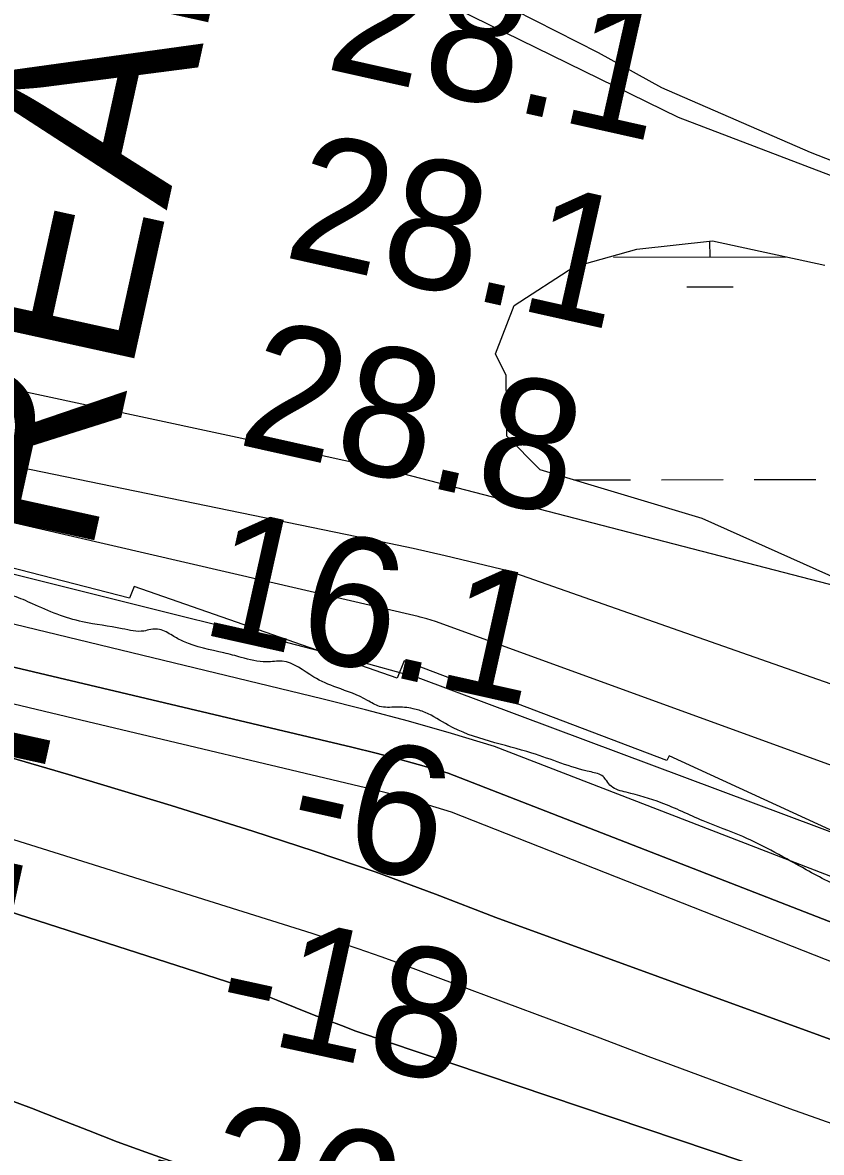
# Model space of a CAD drawing. Extents: x 3329332 to 3367211, y 631066 to 656469.
# Drawn here: x 3341744 to 3342158, y 647255 to 647841 of the extents above; entities that cross this region are included whole.
import ezdxf

# ---------------------------------------------------------------- set-up
doc = ezdxf.new("R2010")
doc.units = 0
for name, color, linetype in [('V-CHAN-NAID', 7, 'Continuous'), ('V-LEVE-TOET', 7, 'Continuous'), ('V-RIVR-EDGE', 7, 'Continuous'), ('V-RIVR-RANG', 7, 'Continuous'), ('V-RRAP-FSHR', 7, 'Continuous'), ('V-RRAP-RVMT', 7, 'Continuous'), ('V-TOPO-DPTH', 7, 'Continuous'), ('V-TOPO-MAJR', 7, 'Continuous'), ('V-TOPO-MINR', 7, 'Continuous'), ('V-TOPO-WATR', 7, 'Continuous'), ('V-WETL-SWMP', 7, 'Continuous')]:
    doc.layers.add(name, color=color, linetype=linetype)

msp = doc.modelspace()

# ---------------------------------------------------------------- linework, layer by layer
at = {"layer": 'V-LEVE-TOET'}
msp.add_lwpolyline([(3342242.03, 647738.65), (3342152.07, 647773.95), (3342074.99, 647807.49), (3342042.06, 647825.63), (3341998.51, 647847.75)], dxfattribs=at)
at = {"layer": 'V-RIVR-EDGE'}
msp.add_spline([(3343636.83, 646843.4), (3343622.11, 646851.58), (3343608.94, 646858.59), (3343596.54, 646861.34), (3343585.29, 646861.75), (3343568.24, 646866.84), (3343554.7, 646877.73), (3343538.06, 646892.12), (3343529.15, 646895.63), (3343519.47, 646901.86), (3343506.69, 646910.04), (3343488.88, 646921.33), (3343476.1, 646929.89), (3343464.1, 646937.29), (3343456.75, 646944.29), (3343449.79, 646951.28), (3343444.75, 646953.23), (3343437.39, 646955.97), (3343424.98, 646958.32), (3343409.48, 646962.24), (3343396.7, 646968.09), (3343383.53, 646974.33), (3343375.78, 646976.67), (3343358.72, 646980.21), (3343342.44, 646984.12), (3343325, 646985.33), (3343315.3, 646986.52), (3343304.84, 646990.42), (3343288.96, 646998.6), (3343275.41, 647006.78), (3343264.95, 647012.63), (3343248.68, 647018.48), (3343233.95, 647022.4), (3343209.93, 647028.27), (3343162.26, 647042.35), (3343147.92, 647045.1), (3343128.93, 647049.41), (3343116.52, 647051.77), (3343106.45, 647056.84), (3343102.58, 647058.79), (3343086.69, 647062.32), (3343081.26, 647062.33), (3343073.51, 647063.9), (3343064.59, 647066.25), (3343053.75, 647071.71), (3343047.94, 647075.6), (3343041.74, 647078.33), (3343029.34, 647083.01), (3343020.05, 647087.69), (3343006.49, 647095.09), (3342971.62, 647107.97), (3342951.48, 647116.56), (3342937.15, 647125.12), (3342928.25, 647130.57), (3342903.06, 647138.78), (3342877.49, 647148.54), (3342858.9, 647157.5), (3342849.61, 647166.06), (3342844.19, 647170.73), (3342831.79, 647175.41), (3342823.66, 647177.76), (3342803.89, 647181.68), (3342796.53, 647184.42), (3342787.23, 647189.48), (3342775.61, 647194.55), (3342758.94, 647198.86), (3342732.97, 647203.58), (3342721.35, 647205.93), (3342697.7, 647211.81), (3342663.99, 647221.97), (3342635.71, 647232.13), (3342620.59, 647237.21), (3342601.98, 647239.19), (3342563.62, 647249.37), (3342526.8, 647258.77), (3342490.76, 647270.88), (3342457.06, 647284.15), (3342444.66, 647289.99), (3342438.03, 647274.11), (3342415.17, 647281.53), (3342391.93, 647292.06), (3342329.17, 647319.75), (3342295.08, 647333.8), (3342283.07, 647338.87), (3342254.79, 647352.12), (3342236.2, 647360.31), (3342218.38, 647367.34), (3342205.2, 647372.8), (3342191.65, 647379.43), (3342179.26, 647387.6), (3342172.29, 647390.72), (3342149.82, 647402.02), (3342116.9, 647419.17), (3342096.37, 647427.36), (3342074.67, 647436.72), (3342056.46, 647442.2), (3342048.71, 647445.32), (3342046.39, 647448.04), (3342044.46, 647450.37), (3342038.26, 647452.71), (3342007.65, 647462.48), (3341964.25, 647476.94), (3341952.24, 647483.56), (3341946.04, 647485.52), (3341937.13, 647486.31), (3341928.59, 647486.72), (3341922.4, 647489.84), (3341906.51, 647496.47), (3341894.51, 647501.93), (3341878.24, 647510.11), (3341870.09, 647509.75), (3341856.91, 647512.11), (3341848, 647514.46), (3341827.07, 647520.32), (3341821.26, 647523.44), (3341814.68, 647526.56), (3341810.03, 647526.57), (3341806.53, 647525.8), (3341795.29, 647527), (3341774.75, 647530.54), (3341748.79, 647539.91), (3341739.1, 647543.81), (3341723.2, 647545.79), (3341703.44, 647550.1), (3341688.71, 647553.24), (3341675.14, 647556.38), (3341665.07, 647559.51), (3341655.78, 647566.51), (3341650.36, 647570.79), (3341641.06, 647573.14), (3341619.35, 647577.46), (3341603.07, 647580.99), (3341588.72, 647581.02), (3341577.86, 647580.27), (3341570.5, 647581.84), (3341563.91, 647584.57), (3341550.36, 647590.81), (3341537.18, 647595.5), (3341511.99, 647602.93), (3341494.16, 647606.85), (3341474.01, 647611.94), (3341452.31, 647619.37), (3341435.65, 647623.67), (3341426.73, 647624.08), (3341409.67, 647627.61), (3341399.59, 647628.42), (3341382.16, 647633.89), (3341364.33, 647640.91), (3341355.42, 647643.26), (3341344.18, 647645.23), (3341336.03, 647644.86), (3341320.53, 647646.45), (3341290.68, 647651.18), (3341274.01, 647656.26), (3341268.59, 647656.66), (3341256.95, 647656.3), (3341232.53, 647658.69), (3341211.98, 647661.84), (3341186.01, 647668.89), (3341159.66, 647673.99), (3341146.47, 647674.8), (3341117.01, 647677.59), (3341103.43, 647677.23), (3341097.62, 647677.25), (3341091.8, 647678.81), (3341087.93, 647680.76), (3341085.22, 647682.71), (3341079.8, 647684.66), (3341055.37, 647685.89), (3341036.37, 647687.48), (3341024.73, 647685.96), (3341011.15, 647684.83), (3340999.53, 647686.8), (3340985.19, 647690.32), (3340953.8, 647701.26), (3340935.59, 647709.06), (3340923.58, 647714.52), (3340917, 647718.42), (3340910.8, 647718.43), (3340908.08, 647717.27), (3340903.81, 647717.28), (3340894.51, 647718.47), (3340882.49, 647719.28), (3340860.79, 647726.31), (3340855.76, 647729.81), (3340851.89, 647734.48), (3340848.41, 647736.81), (3340842.59, 647737.6), (3340826.31, 647742.3), (3340811.59, 647748.92), (3340794.94, 647758.66), (3340781.4, 647769.16), (3340774.83, 647778.88), (3340770.95, 647778.89), (3340766.3, 647782), (3340765.15, 647787.82), (3340765.16, 647791.31), (3340761.68, 647794.81), (3340748.9, 647800.66), (3340736.88, 647803.79), (3340725.26, 647807.31), (3340719.45, 647809.65), (3340716.35, 647813.15), (3340707.83, 647818.21), (3340686.53, 647829.9), (3340660.97, 647840.43), (3340654.38, 647842.39), (3340636.55, 647848.25), (3340626.48, 647850.99), (3340619.11, 647851), (3340608.25, 647849.09), (3340603.2, 647848.72), (3340600.49, 647851.05), (3340597.79, 647853.77), (3340589.65, 647855.34), (3340581.51, 647857.69), (3340569.11, 647863.93), (3340561.37, 647868.99), (3340557.89, 647873.65), (3340534.64, 647880.69), (3340500.54, 647891.63), (3340470.7, 647900.23), (3340445.52, 647911.16), (3340419.56, 647920.53), (3340404.07, 647927.55), (3340372.69, 647939.65), (3340342.47, 647952.91), (3340306.06, 647969.67), (3340282.83, 647985.63), (3340275.09, 647994.18), (3340268.9, 647998.85), (3340258.82, 648001.2), (3340240.22, 648007.06), (3340208.84, 648017.22), (3340162.74, 648036.73), (3340150.35, 648044.9), (3340132.92, 648056.19), (3340120.15, 648064.37), (3340103.88, 648071.78), (3340062.41, 648085.06), (3340020.56, 648097.19), (3340008.16, 648099.93), (3339970.58, 648113.21), (3339931.45, 648129.21), (3339889.97, 648138.23), (3339851.6, 648144.14), (3339826.79, 648151.18), (3339779.13, 648166.04), (3339750.46, 648176.97), (3339726.44, 648186.72), (3339710.17, 648194.13), (3339698.55, 648199.98), (3339684.99, 648204.66), (3339657.47, 648210.16), (3339640.4, 648209.43), (3339598.14, 648212.25), (3339566.36, 648218.92), (3339519.07, 648229.12), (3339492.72, 648236.94), (3339468.31, 648244.76), (3339451.64, 648247.9), (3339423.72, 648249.91), (3339391.15, 648250.38), (3339356.26, 648256.67), (3339323.31, 648262.18), (3339267.09, 648266.97), (3339191.49, 648276.08), (3339142.65, 648283.57), (3339080.63, 648294.19), (3339050.01, 648300.08), (3339012.79, 648305.22), (3338936.42, 648315.1), (3338861.59, 648324.59), (3338841.04, 648325.81), (3338779.4, 648333.33), (3338716.98, 648341.24), (3338619.67, 648351.17), (3338573.93, 648357.88), (3338540.2, 648363.39), (3338502.21, 648370.47), (3338454.13, 648371.36), (3338406.05, 648373.42), (3338372.7, 648373.89), (3338327.72, 648378.27), (3338302.91, 648381.43), (3338283.52, 648380.7), (3338273.82, 648381.5), (3338260.65, 648386.58), (3338248.64, 648391.65), (3338238.57, 648396.33), (3338223.45, 648397.53), (3338149.4, 648404.69), (3338106.75, 648411), (3338090.48, 648416.86), (3338075.77, 648425.43), (3338068.02, 648428.55), (3338061.04, 648430.12), (3338050.19, 648432.47), (3338042.06, 648437.14), (3338023.08, 648446.5), (3338014.18, 648455.05), (3338009.55, 648464.37), (3338008.01, 648470.58), (3338005.7, 648475.62), (3338000.28, 648481.46), (3337993.31, 648484.96), (3337977.8, 648485), (3337963.84, 648486.59), (3337952.22, 648492.43), (3337934.8, 648503.33), (3337924.36, 648514.61), (3337915.47, 648527.81), (3337906.96, 648538.31), (3337897.67, 648544.15), (3337885.65, 648546.11), (3337868.61, 648552.36), (3337833.75, 648570.29), (3337831.43, 648572.62), (3337828.34, 648579.61), (3337825.26, 648586.6), (3337821.78, 648591.26), (3337805.13, 648601.77), (3337772.2, 648615.42), (3337745.07, 648623.25), (3337725.3, 648627.56), (3337697.4, 648633.45), (3337655.93, 648643.25), (3337633.05, 648645.24), (3337587.68, 648647.29), (3337530.67, 648646.27), (3337482.2, 648645.61), (3337469.4, 648646.03), (3337459.33, 648649.55), (3337449.63, 648650.74), (3337425.98, 648650.79), (3337387.19, 648648.56), (3337346.08, 648645.95), (3337294.49, 648642.2), (3337235.92, 648634.98), (3337203.72, 648631.95), (3337180.83, 648629.68), (3337120.32, 648621.3), (3337079.58, 648613.26), (3337041.95, 648609.47), (3337018.29, 648606.82), (3336982.59, 648599.15), (3336951.55, 648594.18), (3336908.51, 648592.74), (3336875.16, 648597.09), (3336858.1, 648598.29), (3336851.13, 648601.03), (3336844.93, 648603.37), (3336839.12, 648604.16), (3336830.97, 648604.18), (3336822.05, 648601.1), (3336811.56, 648595.31), (3336803.02, 648593.39), (3336796.04, 648593.02), (3336789.07, 648595.36), (3336779.37, 648595.77), (3336757.26, 648590.79), (3336729.69, 648577.67), (3336702.14, 648569.98), (3336685.85, 648570.41), (3336673.83, 648571.99), (3336663.75, 648571.24), (3336652.88, 648568.16), (3336636.96, 648559.28), (3336627.26, 648556.59), (3336614.46, 648555.85), (3336584.98, 648551.66), (3336546.19, 648547.88), (3336510.11, 648542.15), (3336477.9, 648535.25), (3336448.4, 648524.85), (3336423.93, 648508.62), (3336410.71, 648494.69), (3336400.59, 648480.37), (3336397.46, 648469.13), (3336394.71, 648454.01), (3336388.08, 648437.74), (3336381.45, 648423.41), (3336375.99, 648411.01), (3336372.48, 648404.04), (3336364.32, 648397.86), (3336361.21, 648394.76), (3336359.66, 648392.05), (3336357.7, 648385.85), (3336351.09, 648378.5), (3336344.85, 648364.55), (3336339.8, 648359.91), (3336331.26, 648357.22), (3336326.21, 648354.52), (3336319.22, 648349.88), (3336309.89, 648340.98), (3336302.51, 648337.51), (3336295.13, 648333.27), (3336286.97, 648324.75), (3336280.37, 648321.67), (3336267.17, 648317.43), (3336257.87, 648317.46), (3336251.66, 648317.47), (3336242.35, 648316.72), (3336231.49, 648315.97), (3336219.86, 648316), (3336194.65, 648315.67), (3336165.57, 648319.62), (3336148.12, 648318.89), (3336131.05, 648316.61), (3336112.04, 648312.39), (3336101.95, 648308.92), (3336086.41, 648300.04), (3336075.55, 648296.19), (3336060.42, 648293.9), (3336047.62, 648294.32), (3336032.51, 648298.24), (3336021.66, 648301.75), (3336016.23, 648303.32), (3336006.54, 648303.73), (3335978.62, 648305.74), (3335940.22, 648301.18), (3335891.73, 648295.09), (3335848.67, 648290.55), (3335790.11, 648290.3), (3335753.27, 648290.01), (3335726.5, 648286.2), (3335694.69, 648282.78), (3335674.9, 648275.85), (3335659.38, 648272.4), (3335636.49, 648268.58), (3335620.58, 648266.68), (3335591.88, 648265.98), (3335557.76, 648268), (3335544.19, 648268.03), (3335523.24, 648266.92), (3335504.62, 648263.86), (3335489.88, 648261.96), (3335466.23, 648265.51), (3335442.19, 648264.79), (3335411.55, 648264.87), (3335377.8, 648261.85), (3335309.15, 648254.65), (3335266.48, 648252.43), (3335243.99, 648251.32), (3335220.72, 648250.61), (3335202.5, 648252.98), (3335190.09, 648253.01), (3335171.08, 648250.73), (3335140.04, 648245.38), (3335097.74, 648231.91), (3335079.89, 648228.46), (3335074.85, 648228.47), (3335068.64, 648228.1), (3335061.66, 648228.12), (3335052.35, 648225.81), (3335042.26, 648224.29), (3335032.17, 648218.88), (3335022.08, 648215.81), (3335003.07, 648212.75), (3334965.83, 648211.29), (3334950.71, 648212.49), (3334915.81, 648214.91), (3334852.21, 648213.51), (3334793.26, 648210.17), (3334744.78, 648208.35), (3334710.65, 648207.27), (3334677.29, 648204.64), (3334638.51, 648204.35), (3334608.65, 648204.81), (3334566.77, 648205.69), (3334543.11, 648205.74), (3334524.88, 648204.63), (3334499.67, 648202.75), (3334450.42, 648202.48), (3334410.48, 648202.58), (3334380.23, 648202.66), (3334353.87, 648206.21), (3334344.56, 648205.46), (3334325.55, 648203.96), (3334283.27, 648200.18), (3334254.57, 648197.15), (3334219.27, 648193.75), (3334183.2, 648192.67), (3334158.38, 648191.57), (3334149.46, 648191.21), (3334137.04, 648188.13), (3334128.5, 648185.44), (3334111.04, 648182.77), (3334081.56, 648179.74), (3334057.13, 648178.64), (3334040.84, 648179.45), (3334029.99, 648182.97), (3334019.91, 648182.99), (3333987.32, 648177.26), (3333955.12, 648172.68), (3333933.01, 648170.8), (3333908.97, 648171.25), (3333889.58, 648172.46), (3333868.26, 648173.29), (3333818.62, 648173.41), (3333772.08, 648171.97), (3333733.68, 648169.35), (3333687.91, 648167.53), (3333647.96, 648163.36), (3333617.31, 648159.56), (3333590.54, 648153.03), (3333562.6, 648148.06), (3333531.56, 648141.54), (3333511.01, 648139.66), (3333488.9, 648138.16), (3333475.71, 648137.8), (3333461.74, 648134.74), (3333439.4, 648130.07)], degree=3, dxfattribs=at)
at = {"layer": 'V-RRAP-FSHR'}
msp.add_lwpolyline([(3341151.65, 648202.78), (3341240.94, 648158.54), (3341572, 648030.73), (3341754.06, 647951.86), (3341845.96, 647908.62), (3342083.49, 647792.14), (3342250.45, 647728.51), (3342657.11, 647564.18), (3343077.48, 647381.67)], dxfattribs=at)
at = {"layer": 'V-RRAP-RVMT'}
for p, q in [((3341799.08, 647542.82), (3341672.87, 647575.21)), ((3341801.42, 647548.89), (3341799.08, 647542.82)), ((3341937.85, 647501.37), (3341801.42, 647548.89)), ((3341941.47, 647510.32), (3341937.85, 647501.37)), ((3342077.48, 647458.65), (3341941.47, 647510.32)), ((3342078.75, 647461.1), (3342077.48, 647458.65)), ((3342209.71, 647400.8), (3342078.75, 647461.1))]:
    msp.add_line(p, q, dxfattribs=at)
at = {"layer": 'V-TOPO-DPTH'}
for points in [[(3342589.71, 647261.84), (3341948.68, 647501.57), (3341914.97, 647510.85), (3341881.13, 647519.69), (3341788.39, 647542.9), (3341708.06, 647562.9), (3341627.69, 647582.76), (3341547.27, 647602.4), (3341466.81, 647621.91), (3341009.07, 647732.23), (3340987.59, 647737.67), (3340966.21, 647743.44), (3340326.96, 647998.99)], [(3342635.93, 647190.52), (3341964.15, 647452.08), (3341951.78, 647455.7), (3341939.36, 647459.17), (3341926.89, 647462.41), (3341914.37, 647465.49), (3341041.03, 647672.34), (3341027.21, 647675.71), (3341013.41, 647679.21), (3340999.67, 647682.89), (3340985.96, 647686.7), (3340972.32, 647690.75), (3340958.75, 647695), (3340945.27, 647699.56), (3340931.87, 647704.33), (3340336.17, 647947.43)], [(3340336.17, 647947.43), (3340931.87, 647704.33), (3340945.27, 647699.56), (3340958.75, 647695), (3340972.32, 647690.75), (3340985.96, 647686.7), (3340999.67, 647682.89), (3341013.41, 647679.21), (3341027.21, 647675.71), (3341041.03, 647672.34), (3341914.37, 647465.49), (3341926.89, 647462.41), (3341939.36, 647459.17), (3341951.78, 647455.7), (3341964.15, 647452.08), (3342635.93, 647190.52)], [(3340325.48, 647880.11), (3340926.76, 647668.1), (3340940.06, 647664.25), (3340953.39, 647660.5), (3340966.77, 647656.92), (3340980.17, 647653.46), (3341606.57, 647495.71), (3341660.38, 647481.67), (3341714.01, 647467.02), (3341767.39, 647451.46), (3341820.6, 647435.29), (3341862.92, 647422.04), (3341894.71, 647411.68), (3341926.33, 647400.85), (3341957.69, 647389.3), (3341988.89, 647377.28), (3342550.61, 647172.68)], [(3340325.48, 647880.11), (3340926.76, 647668.1), (3340940.06, 647664.25), (3340953.39, 647660.5), (3340966.77, 647656.92), (3340980.17, 647653.46), (3341606.57, 647495.71), (3341660.38, 647481.67), (3341714.01, 647467.02), (3341767.39, 647451.46), (3341820.6, 647435.29), (3341862.92, 647422.04), (3341894.71, 647411.68), (3341926.33, 647400.85), (3341957.69, 647389.3), (3341988.89, 647377.28), (3342550.61, 647172.68)], [(3342601.14, 647087.66), (3341916.39, 647318.35), (3341908.89, 647321.19), (3341901.42, 647324.1), (3341893.97, 647327.05), (3341875.99, 647334.28), (3341859.52, 647340.79), (3341294.64, 647522.73), (3341225.49, 647543.84), (3341156.2, 647564.46), (3341086.81, 647584.77), (3341008.83, 647607.29), (3340978.39, 647616.2), (3340947.99, 647625.24), (3340917.65, 647634.48), (3340254.48, 647852.8)], [(3340254.48, 647852.8), (3340917.65, 647634.48), (3340947.99, 647625.24), (3340978.39, 647616.2), (3341008.83, 647607.29), (3341086.81, 647584.77), (3341156.2, 647564.46), (3341225.49, 647543.84), (3341294.64, 647522.73), (3341859.52, 647340.79), (3341875.99, 647334.28), (3341893.97, 647327.05), (3341901.42, 647324.1), (3341908.89, 647321.19), (3341916.39, 647318.35), (3342601.14, 647087.66)], [(3342574.51, 647048.91), (3341898.51, 647226.37), (3341893.51, 647227.71), (3341888.52, 647229.1), (3341883.55, 647230.56), (3341878.6, 647232.08), (3341852.61, 647240.22), (3341837.51, 647245.1), (3341822.47, 647250.17), (3341807.52, 647255.51), (3341792.64, 647261.03), (3341777.83, 647266.75), (3341763.05, 647272.54), (3341748.32, 647278.46), (3340945.89, 647576.06), (3340940.67, 647577.87), (3340935.46, 647579.69), (3340930.25, 647581.51), (3340917.48, 647586.01), (3340289.99, 647800.3)], [(3340289.99, 647800.3), (3340917.48, 647586.01), (3340930.25, 647581.51), (3340935.46, 647579.69), (3340940.67, 647577.87), (3340945.89, 647576.06), (3341748.32, 647278.46), (3341763.05, 647272.54), (3341777.83, 647266.75), (3341792.64, 647261.03), (3341807.52, 647255.51), (3341822.47, 647250.17), (3341837.51, 647245.1), (3341852.61, 647240.22), (3341878.6, 647232.08), (3341883.55, 647230.56), (3341888.52, 647229.1), (3341893.51, 647227.71), (3341898.51, 647226.37), (3342574.51, 647048.91)]]:
    msp.add_lwpolyline(points, dxfattribs=at)
at = {"layer": 'V-TOPO-MAJR'}
msp.add_lwpolyline([(3342673.16, 647417.39), (3341936.13, 647608.48), (3341901.54, 647616.07), (3341720.37, 647655.05), (3341596.32, 647682.91), (3341472.63, 647712.24), (3341349.49, 647743.8), (3341226.72, 647776.83), (3341020.87, 647834.2), (3341001.45, 647840.07), (3340982.22, 647846.5)], dxfattribs=at)
at = {"layer": 'V-TOPO-MINR'}
for points in [[(3342655.98, 647325.06), (3341995.75, 647556.77), (3341979.26, 647560.87), (3341962.74, 647564.81), (3341946.16, 647568.51), (3341929.54, 647572.05), (3341469.07, 647666.79), (3341385.89, 647684.15), (3341302.79, 647701.82), (3341219.78, 647719.97), (3341136.85, 647738.43), (3340981.56, 647773.45), (3340976.34, 647774.7), (3340971.14, 647776.03), (3340965.97, 647777.5), (3340960.83, 647779.04), (3340933.04, 647787.79), (3340925.46, 647790.4), (3340918, 647793.29), (3340910.7, 647796.58), (3340903.52, 647800.15), (3340315.31, 648046.97)], [(3342673.16, 647270.47), (3341957.59, 647530.8), (3341953.14, 647532.14), (3341949.76, 647532.99), (3341948.63, 647533.26), (3340994.6, 647754.13), (3340981.67, 647757.28), (3340968.8, 647760.63), (3340956.01, 647764.28), (3340316.96, 648024.39)], [(3342589.71, 647261.84), (3341948.68, 647501.57), (3341914.97, 647510.85), (3341881.13, 647519.69), (3341788.39, 647542.9), (3341708.06, 647562.9), (3341627.69, 647582.76), (3341547.27, 647602.4), (3341466.81, 647621.91), (3341009.07, 647732.23), (3340987.59, 647737.67), (3340966.21, 647743.44), (3340326.96, 647998.99)], [(3342504.9, 647266.13), (3341988.25, 647465.92), (3341966.02, 647472.59), (3341943.72, 647478.98), (3341921.31, 647484.94), (3341898.81, 647490.61), (3341492.59, 647588.94), (3341404.14, 647610.53), (3341315.76, 647632.36), (3341227.46, 647654.54), (3341139.22, 647676.95), (3341025.85, 647705.99), (3340994.45, 647714.42), (3340963.18, 647723.32), (3340288.97, 647989.63)], [(3342633.75, 647168.67), (3341966, 647431.8), (3341958.02, 647434.36), (3341942.08, 647439.17), (3341938.74, 647440.14), (3341935.38, 647441.08), (3341932, 647441.96), (3341928.62, 647442.79), (3341770.22, 647480.42), (3341687.64, 647500.07), (3341605.06, 647519.76), (3341522.5, 647539.51), (3341439.95, 647559.29), (3340967.53, 647672.7), (3340961.61, 647674.16), (3340955.71, 647675.69), (3340328.08, 647914.3)], [(3342550.61, 647172.68), (3341988.89, 647377.28), (3341957.69, 647389.3), (3341926.33, 647400.85), (3341894.71, 647411.68), (3341862.92, 647422.04), (3341820.6, 647435.29), (3341767.39, 647451.46), (3341714.01, 647467.02), (3341660.38, 647481.67), (3341606.57, 647495.71), (3340980.17, 647653.46), (3340966.77, 647656.92), (3340953.39, 647660.5), (3340940.06, 647664.25), (3340926.76, 647668.1), (3340325.48, 647880.11)], [(3342601.14, 647087.66), (3341916.39, 647318.35), (3341908.89, 647321.19), (3341901.42, 647324.1), (3341893.97, 647327.05), (3341875.99, 647334.28), (3341859.52, 647340.79), (3341294.64, 647522.73), (3341225.49, 647543.84), (3341156.2, 647564.46), (3341086.81, 647584.77), (3341008.83, 647607.29), (3340978.39, 647616.2), (3340947.99, 647625.24), (3340917.65, 647634.48), (3340254.48, 647852.8)], [(3342574.51, 647048.91), (3341898.51, 647226.37), (3341893.51, 647227.71), (3341888.52, 647229.1), (3341883.55, 647230.56), (3341878.6, 647232.08), (3341852.61, 647240.22), (3341837.51, 647245.1), (3341822.47, 647250.17), (3341807.52, 647255.51), (3341792.64, 647261.03), (3341777.83, 647266.75), (3341763.05, 647272.54), (3341748.32, 647278.46), (3340945.89, 647576.06), (3340940.67, 647577.87), (3340935.46, 647579.69), (3340930.25, 647581.51), (3340917.48, 647586.01), (3340289.99, 647800.3)], [(3342338.32, 647208.18), (3342141.31, 647278.13), (3342110.41, 647289.47), (3342079.56, 647300.92), (3342067.95, 647305.27), (3342042.92, 647314.63), (3342017.9, 647323.99), (3341992.86, 647333.33), (3341967.83, 647342.67), (3341941.37, 647352.54), (3341929.53, 647356.85), (3341917.65, 647361.03), (3341905.7, 647365.03), (3341893.7, 647368.9), (3341679.46, 647436.22), (3341560.11, 647472.92), (3341440.46, 647508.66), (3341320.4, 647542.93), (3341200.04, 647576.23), (3340993.76, 647631.96)]]:
    msp.add_lwpolyline(points, dxfattribs=at)
at = {"layer": 'V-TOPO-WATR'}
msp.add_lwpolyline([(3342635.93, 647190.52), (3341964.15, 647452.08), (3341951.78, 647455.7), (3341939.36, 647459.17), (3341926.89, 647462.41), (3341914.37, 647465.49), (3341041.03, 647672.34), (3341027.21, 647675.71), (3341013.41, 647679.21), (3340999.67, 647682.89), (3340985.96, 647686.7), (3340972.32, 647690.75), (3340958.75, 647695), (3340945.27, 647699.56), (3340931.87, 647704.33), (3340336.17, 647947.43)], dxfattribs=at)
at = {"layer": 'V-WETL-SWMP'}
for p, q in [((3342099.93, 647719.69), (3342099.91, 647727.94)), ((3342049.93, 647719.6), (3342139.24, 647719.77)), ((3342087.96, 647704.24), (3342111.96, 647704.29)), ((3342029.37, 647604.14), (3342058.75, 647604.2)), ((3342074.75, 647604.23), (3342106.75, 647604.29)), ((3342122.75, 647604.32), (3342154.75, 647604.38))]:
    msp.add_line(p, q, dxfattribs=at)
msp.add_lwpolyline([(3342207.5, 647534.16), (3342095.8, 647584.17), (3342011.94, 647609.35), (3341994.68, 647626.83), (3341994.33, 647658.2), (3341988.8, 647669.44), (3341998.48, 647694.58), (3342029.42, 647714.55), (3342061.96, 647723.86), (3342101.2, 647728.09), (3342159.37, 647715.4)], dxfattribs=at)

# ---------------------------------------------------------------- texts
at = {"layer": 'V-CHAN-NAID'}
msp.add_text('GRANADA RANGE F REAR', height=100, rotation=77.60683, dxfattribs=at).set_placement((3341493.02, 646263.18))
at = {"layer": 'V-RIVR-RANG'}
for s, rotation, p in [('28.1', 347.38833, (3341899.43, 647817.65)), ('28.1', 347.38833, (3341877.84, 647720.01)), ('28.8', 347.38833, (3341853.93, 647622.88)), ('16.1', 347.38833, (3341834.66, 647524.72)), ('-6', 347.38833, (3341878.45, 647412.45)), ('-18', 347.67364, (3341841.51, 647317.91)), ('-26', 347.67364, (3341803.94, 647223.76))]:
    msp.add_text(s, height=67, rotation=rotation, dxfattribs=at).set_placement(p)

doc.saveas('drawing.dxf')
